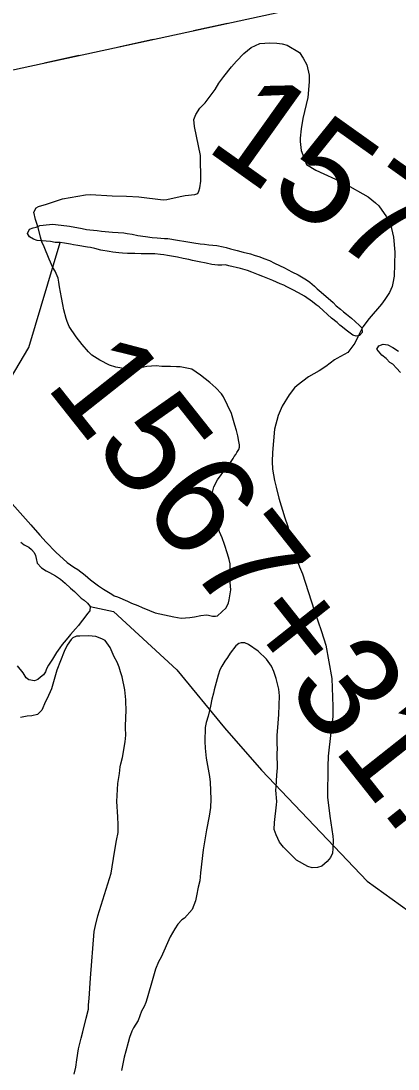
# Model space of a CAD drawing. Extents: x 3187622 to 3225504, y 800805 to 826213.
# Drawn here: x 3208814 to 3209181, y 807015 to 808033 of the extents above; entities that cross this region are included whole.
import ezdxf

# ---------------------------------------------------------------- set-up
doc = ezdxf.new("R2010")
doc.units = 0
for name, color, linetype in [('V-SITE-VEGE', 7, 'Continuous'), ('V-SURV-IDEN', 7, 'Continuous'), ('V-TOPO-SHOR', 7, 'Continuous'), ('V-UTIL-LINE', 7, 'Continuous')]:
    doc.layers.add(name, color=color, linetype=linetype)

msp = doc.modelspace()

# ---------------------------------------------------------------- linework, layer by layer
at = {"layer": 'V-SITE-VEGE'}
for points in [[(3209011.1, 807668.1), (3209009.1, 807671.1), (3209003.7, 807676.8), (3208997.7, 807681.9), (3208988.7, 807689.1), (3208980.2, 807695), (3208969.1, 807697.2), (3208965.6, 807697.2), (3208959.5, 807697.6), (3208951.2, 807697.7), (3208945.6, 807698.3), (3208936.8, 807697.7), (3208924.9, 807695), (3208921.8, 807694.8), (3208915.8, 807695.4), (3208906.5, 807696.8), (3208900.4, 807698.9), (3208890.9, 807703.6), (3208883.4, 807708.5), (3208879.9, 807711.8), (3208873.9, 807719), (3208868, 807726.4), (3208861.3, 807736.6), (3208859.4, 807741.4), (3208858.4, 807744.2), (3208856.2, 807752.6), (3208855, 807757.9), (3208853.9, 807764.7), (3208852, 807775.1), (3208851.1, 807779.4), (3208850.4, 807783.5), (3208847.7, 807790.1), (3208845.5, 807793.9), (3208841.8, 807802), (3208836.9, 807813.7), (3208834.7, 807818.8), (3208833.5, 807823.1), (3208831.1, 807832.7), (3208828.7, 807840.4), (3208827, 807847.4), (3208829.3, 807851.7), (3208831.6, 807852.9), (3208839.2, 807855.4), (3208854.7, 807860.4), (3208877, 807864.4), (3208882.1, 807864.6), (3208903, 807863.3), (3208916.9, 807863.1), (3208928.8, 807862.4), (3208952.5, 807859.6), (3208956, 807859.8), (3208968.9, 807862.6), (3208973.7, 807863.6), (3208983.1, 807864.7), (3208986.1, 807865.7), (3208987.2, 807867.9), (3208988.2, 807871.2), (3208989.1, 807877.7), (3208988.9, 807902.7), (3208982.8, 807930.9), (3208982.3, 807937.7), (3208984.2, 807942.5), (3208988, 807948.5), (3208993.4, 807953.9), (3209003, 807966.7), (3209006.6, 807973), (3209011.5, 807979.2), (3209018.9, 807988.7), (3209023.8, 807994.2), (3209030.7, 808001.7), (3209037.9, 808007.6), (3209046.5, 808011.5), (3209056.1, 808011.9), (3209062.7, 808011.6), (3209068, 808011), (3209072.8, 808009.7), (3209084.8, 808002.7), (3209088.5, 807997.3), (3209091.9, 807990.7), (3209094.3, 807980.6), (3209094.2, 807974), (3209092.8, 807958.9), (3209088.2, 807938.5), (3209086.5, 807928.4), (3209085.6, 807919.3), (3209085.6, 807916.3), (3209086.5, 807907.4), (3209091.8, 807893.7), (3209100.6, 807888.3), (3209108.4, 807884.9), (3209119.9, 807879.7), (3209128.7, 807875.3), (3209151.5, 807862.3), (3209158.7, 807856.7), (3209162, 807853.6), (3209169.4, 807843.1), (3209173.1, 807835.8), (3209176.2, 807823.3), (3209177.5, 807808.7), (3209176.9, 807785.4), (3209175.6, 807778.4)], [(3209175.6, 807778.4), (3209174.8, 807775.4), (3209172.2, 807769.6), (3209167.8, 807762.6), (3209164.4, 807758.1), (3209152.6, 807744.1), (3209146.4, 807736.1), (3209141.5, 807726.3), (3209138.6, 807720.1), (3209131.7, 807711.3), (3209121, 807705.4), (3209118.7, 807703.9), (3209110.5, 807697.7), (3209103.9, 807693.5), (3209093.5, 807687.4), (3209082.5, 807679.2), (3209079.9, 807676.7), (3209074.8, 807670.2), (3209068.1, 807658.9), (3209064.2, 807650.1), (3209060.7, 807636.6), (3209058.6, 807614.1), (3209058.2, 807605.3), (3209058.6, 807597.7), (3209060.7, 807586.8), (3209062.2, 807580.2), (3209064.8, 807569.6), (3209070.6, 807550.6), (3209073.3, 807543.2), (3209075.9, 807533.8), (3209076.9, 807530.8), (3209081.2, 807512.8), (3209084.8, 807502.9), (3209087.7, 807496.3), (3209099.1, 807460.8), (3209106.1, 807440.2), (3209110.5, 807426.8), (3209116.1, 807394.6), (3209117.2, 807367.1), (3209117.1, 807357.2), (3209115.4, 807342.1), (3209112.8, 807318.9), (3209112.4, 807309), (3209112, 807279), (3209114.2, 807260.8), (3209117.2, 807241.3), (3209117.4, 807237.5), (3209117.3, 807229.2), (3209116.8, 807224.9), (3209114.9, 807220.6), (3209111.8, 807216.6), (3209106.5, 807212.1), (3209102.2, 807210.9), (3209097.1, 807210.5), (3209092.8, 807211.8), (3209082.1, 807218), (3209069.4, 807230.6), (3209065.6, 807235.4), (3209062.2, 807242.6), (3209060.2, 807247.6), (3209060.6, 807254.7), (3209062.6, 807271.6), (3209062.7, 807274.9), (3209062, 807285.8), (3209062.1, 807289.3), (3209062.8, 807300.6), (3209063.4, 807307.5), (3209063.1, 807321.6), (3209063.4, 807326.4), (3209063.2, 807330.7), (3209063.3, 807339.3), (3209063.7, 807346.8), (3209064.9, 807359.5), (3209065.6, 807377.6), (3209064.7, 807384.2), (3209062.3, 807394.6), (3209060.1, 807401.4), (3209057.7, 807406.3), (3209052.7, 807413.2), (3209044.8, 807421.1), (3209035.3, 807427.6), (3209031.7, 807429.1), (3209028.2, 807429.2), (3209025.9, 807428.4), (3209022.9, 807426.2), (3209017.7, 807419), (3209015.1, 807415), (3209012.5, 807411.2), (3209009.5, 807406.5), (3209007.6, 807402.9), (3209005.8, 807397.7), (3209002.1, 807383.3), (3209001.5, 807380.3), (3208999.9, 807374.3), (3208998.3, 807367.5), (3208996.1, 807357.9), (3208994.3, 807351.6), (3208993.2, 807346.8), (3208993, 807333.4), (3208993.4, 807326.9), (3208994.3, 807317)], [(3208803.4, 807567.2), (3208824, 807543.9), (3208832.7, 807533.7), (3208838.9, 807526.8), (3208848.4, 807517.1), (3208859.3, 807507.1), (3208865.8, 807502.7), (3208869.6, 807500.4), (3208876.8, 807494.7), (3208882.1, 807490.3), (3208889.6, 807484.4), (3208894.6, 807481.1), (3208902.6, 807476.4), (3208904.9, 807474.9), (3208908.1, 807473.8), (3208917.9, 807469.6), (3208921.9, 807467.8), (3208928, 807465.4), (3208932.2, 807463.4), (3208939.2, 807460.5), (3208944.8, 807458.4), (3208962.9, 807454.3), (3208970, 807453.2), (3208978.5, 807453.6), (3208982.9, 807454.3), (3208989.2, 807455.5), (3208994.5, 807456.4), (3208996.5, 807455.9), (3209000.5, 807455.1), (3209003.3, 807455), (3209005.3, 807455.3), (3209013.8, 807463.2), (3209015.9, 807468), (3209016.7, 807470.8), (3209018.1, 807480.6), (3209017.7, 807487.7), (3209017.8, 807494.7), (3209017.4, 807505.8), (3209016.7, 807510.1), (3209015, 807515.7), (3209011.9, 807524.6), (3209009.7, 807531.2), (3209007.3, 807537.1), (3209006.1, 807542.1), (3209005.3, 807544.4), (3209003.4, 807551.8), (3209000.3, 807563.7), (3208999.9, 807568), (3209000.5, 807575.5), (3209001.8, 807580.8), (3209005.4, 807587.6), (3209013.2, 807598.6), (3209015.5, 807601.6), (3209017.8, 807604.3), (3209019.1, 807606.3), (3209020.4, 807608.1), (3209021.4, 807610.1), (3209023, 807612.1), (3209024, 807614.1), (3209026.1, 807616.8), (3209026.6, 807619.1), (3209026.6, 807621.4), (3209025.9, 807624.7), (3209025, 807630.2), (3209023.8, 807635.3), (3209022.1, 807640.6), (3209019, 807652), (3209011.1, 807668.1)], [(3208893.1, 807433.1), (3208887.1, 807435.2), (3208880.1, 807435.8), (3208871.7, 807435.7), (3208868.4, 807435.5), (3208864.9, 807434), (3208863.1, 807432.3), (3208859.2, 807426.8), (3208856.4, 807420.7), (3208849.3, 807402.7), (3208846.1, 807391.1), (3208844, 807384.3), (3208839.8, 807375), (3208838.2, 807372.2), (3208834.6, 807363.7), (3208830.5, 807359.5), (3208824.9, 807358.3), (3208820.6, 807357.9), (3208814, 807356.7)], [(3208866.2, 807010), (3208867.6, 807016.8), (3208868.7, 807024.1), (3208870.4, 807034.6), (3208873, 807045), (3208874.4, 807051.3), (3208877.9, 807064.3), (3208880, 807073.2), (3208880.1, 807077.4), (3208880.6, 807083.5), (3208881.9, 807103.2), (3208885.6, 807148.8), (3208886.7, 807154.4), (3208889.1, 807163.9), (3208902.1, 807205.2), (3208905.4, 807225.6), (3208907.3, 807237.2), (3208908.7, 807244.7), (3208908.8, 807252.3), (3208908.4, 807260.1), (3208907.6, 807275.1), (3208908.6, 807292.5), (3208910, 807302), (3208910.8, 807308.6), (3208911.4, 807311.6), (3208913, 807317.7), (3208915.7, 807333), (3208916.1, 807339.3), (3208915.9, 807346.4), (3208916.1, 807358), (3208916.6, 807362.1), (3208916.3, 807373.7), (3208915.4, 807383.5), (3208912.8, 807396.2), (3208911.1, 807401), (3208909.7, 807405.6), (3208907.7, 807410.4), (3208905, 807415.5), (3208900.9, 807424.7), (3208896.2, 807431.5), (3208893.1, 807433.1)], [(3208994.3, 807317), (3208997.6, 807299.3), (3208998, 807293.7), (3208998.8, 807277.3), (3208998.4, 807269.2), (3208997.3, 807260.7), (3208994.6, 807247.3), (3208991.3, 807227.9), (3208988.9, 807205.5), (3208988.1, 807197.9), (3208986.5, 807191.6), (3208984.8, 807183.3), (3208983.8, 807178.3), (3208980.6, 807170), (3208973.2, 807161.5), (3208970.6, 807160), (3208966.8, 807155.8), (3208963.7, 807151.3), (3208959.3, 807143.5), (3208950.4, 807123.7), (3208948.1, 807119.2), (3208944.9, 807111.9), (3208943.1, 807105.3), (3208942.5, 807103.1), (3208937, 807084), (3208935.6, 807079.7), (3208934.1, 807075.9), (3208931.5, 807071.2), (3208928.1, 807062.1), (3208923.7, 807055.1), (3208922.1, 807051.9), (3208919.8, 807045.8), (3208918.4, 807040.8), (3208916.3, 807032.5), (3208914.7, 807026.7), (3208912, 807013.6)]]:
    msp.add_lwpolyline(points, dxfattribs=at)
at = {"layer": 'V-TOPO-SHOR'}
for points in [[(3208918, 807807.4), (3208912.9, 807807.7), (3208909.4, 807808.1), (3208903.7, 807808.8), (3208900.2, 807809.2), (3208891.9, 807810.6), (3208886.2, 807812.3), (3208882.1, 807813.3), (3208878.9, 807813.6), (3208869.7, 807815), (3208865.6, 807815.7), (3208862.4, 807816.4), (3208856.7, 807817.5), (3208852.6, 807818.1), (3208847.8, 807818.2), (3208843, 807818.9), (3208838.9, 807819.3), (3208835.1, 807819.7), (3208830.3, 807820.1), (3208826.5, 807821.4), (3208822.7, 807823.7), (3208820.9, 807826.9), (3208822.8, 807831), (3208826.4, 807832.2), (3208829.2, 807833.1), (3208832.8, 807834.7), (3208835.9, 807834.9), (3208844.9, 807835.8)], [(3208844.9, 807835.8), (3208848, 807835.7), (3208861.4, 807833.9), (3208873.8, 807831.8), (3208878.2, 807830.8), (3208881.4, 807830.5), (3208888.4, 807829.7), (3208892.5, 807829), (3208896.3, 807828.7), (3208903.3, 807828.2), (3208914.4, 807827.5), (3208917.6, 807826.8), (3208922.4, 807826.1), (3208927.8, 807824.7), (3208935.4, 807824), (3208941.7, 807822.9), (3208946.8, 807822.5), (3208953.8, 807821.8), (3208957, 807821.8), (3208966.5, 807820.4), (3208974.5, 807819), (3208978.3, 807818.3), (3208982.4, 807817.6), (3208988.4, 807816.9), (3208992.6, 807816.5), (3208996.7, 807815.8), (3209004.6, 807815), (3209010.7, 807813.7), (3209013.8, 807813.3), (3209017.9, 807812), (3209024.3, 807810.3), (3209030.3, 807808.6), (3209037.3, 807807), (3209040.8, 807805.6), (3209046.5, 807804), (3209050.3, 807802.6), (3209055.7, 807800.6), (3209060.7, 807798), (3209065.4, 807795.7), (3209070.2, 807793.4), (3209077.5, 807789.5), (3209083.5, 807786.6), (3209091.7, 807781.7), (3209094.8, 807779.4), (3209099.5, 807775.5), (3209102, 807772.9), (3209105.8, 807769.7), (3209117.4, 807759.7), (3209120.6, 807756.5), (3209124.7, 807753.2), (3209127.5, 807750.6), (3209130.6, 807748.4), (3209135.4, 807744.5), (3209138.8, 807741.2), (3209143.2, 807737.4), (3209145.4, 807735.1), (3209145.7, 807730.6), (3209143.1, 807727.8), (3209139.9, 807727.2), (3209136.7, 807727.9), (3209130.1, 807732.8), (3209126.7, 807735.7), (3209124.1, 807737.6), (3209121.3, 807740.2), (3209116, 807744.7), (3209104, 807755.4), (3209101.2, 807757.4), (3209097.4, 807760.3), (3209089.8, 807765.8), (3209083.8, 807769.1), (3209078.5, 807772), (3209072.5, 807775), (3209069.6, 807776.6), (3209066.2, 807777.9), (3209058.9, 807781.2), (3209049.4, 807785.1), (3209045, 807786.8), (3209038.6, 807789.1), (3209034.5, 807790.8), (3209027.5, 807792.8), (3209016.1, 807795.5), (3209013, 807796.2), (3209009.4, 807795.9), (3209005.6, 807795.9), (3208999.9, 807796.7), (3208994.2, 807798), (3208987.5, 807799.4), (3208980.9, 807800.7), (3208977.4, 807801.4), (3208972, 807802.5), (3208966.3, 807803.8), (3208956.8, 807805.5), (3208953.3, 807806.2), (3208949.8, 807806.3), (3208944.4, 807807), (3208940.6, 807807), (3208934.8, 807807.1), (3208931, 807806.9), (3208925, 807807.3), (3208921.5, 807807.3), (3208918, 807807.4)], [(3208754.9, 807602.7), (3208822.2, 807716), (3208852.6, 807818.1)], [(3209183, 807691.9), (3209179.2, 807695.8), (3209175.5, 807699.7), (3209172.6, 807701.6), (3209168.9, 807705.2), (3209164.8, 807708.7), (3209159.8, 807714.5), (3209162, 807717.7), (3209166.2, 807719.2), (3209170.6, 807718.5), (3209175.4, 807716.2), (3209181.1, 807712.6)], [(3208814.2, 807526.9), (3208817.4, 807524.3), (3208822.2, 807522), (3208824.7, 807519.7), (3208827.2, 807516.9), (3208828.4, 807514.1), (3208829.1, 807511), (3208830.3, 807506.5), (3208834.5, 807501.9), (3208838.8, 807499), (3208842, 807497.5), (3208848.1, 807494.3), (3208852.8, 807491), (3208857.3, 807487.1), (3208862.5, 807482.3), (3208866.3, 807478.9), (3208873, 807472.5), (3208875.7, 807470.5), (3208879, 807467.6), (3208881.7, 807464.3), (3208881.2, 807460.3), (3208879.1, 807457.5), (3208875.5, 807452.8), (3208872.9, 807449.5), (3208870.4, 807446), (3208867.3, 807442.6), (3208862.4, 807437.1), (3208860.1, 807434.1), (3208856.5, 807429.8), (3208854.4, 807427.6), (3208852.1, 807424.3), (3208848.8, 807419.6), (3208847, 807416.6), (3208844.9, 807413.3), (3208841.3, 807407.3), (3208839.2, 807403.8), (3208838.1, 807400.8), (3208836.3, 807398), (3208833.3, 807395.8), (3208830.7, 807393.6), (3208827.7, 807392.1), (3208822.1, 807393.2), (3208819.4, 807395.2), (3208816.7, 807400.1), (3208811, 807406.7)], [(3208881.7, 807464.3), (3208904.3, 807459.5), (3208965.9, 807403), (3209012.1, 807346.6), (3209048, 807305.5), (3209150.6, 807197.7), (3209207.1, 807156.7), (3209222.5, 807141.3), (3209273.8, 807110.5), (3209304.6, 807043.8), (3209314.8, 807033.5), (3209351.5, 807076.4)]]:
    msp.add_lwpolyline(points, dxfattribs=at)
at = {"layer": 'V-UTIL-LINE'}
for points in [[(3199923.1, 813594.5), (3200640, 812717.8), (3202006.1, 811098.7), (3203128.7, 810686.1), (3203334.1, 810414.1), (3203687.1, 810134), (3205008, 808523.1), (3206197, 808326.5), (3208534.5, 807926.9), (3209217.7, 808075.2), (3210991.3, 807487.7), (3211714.8, 807276.3), (3211555.1, 806654.5), (3211454.6, 806207.4)], [(3208981.9, 808024), (3209015.1, 808031.2)], [(3208909.6, 808008.3), (3208942.8, 808015.6)], [(3208837.3, 807992.6), (3208870.5, 807999.9)]]:
    msp.add_lwpolyline(points, dxfattribs=at)

# ---------------------------------------------------------------- texts
at = {"layer": 'V-SURV-IDEN'}
for s, rotation, p in [('1570+86.2', 324.5295, (3208991.8, 807909.4)), ('1567+31.5', 308.3729, (3208837.1, 807679.1))]:
    msp.add_text(s, height=100, rotation=rotation, dxfattribs=at).set_placement(p)

doc.saveas('drawing.dxf')
